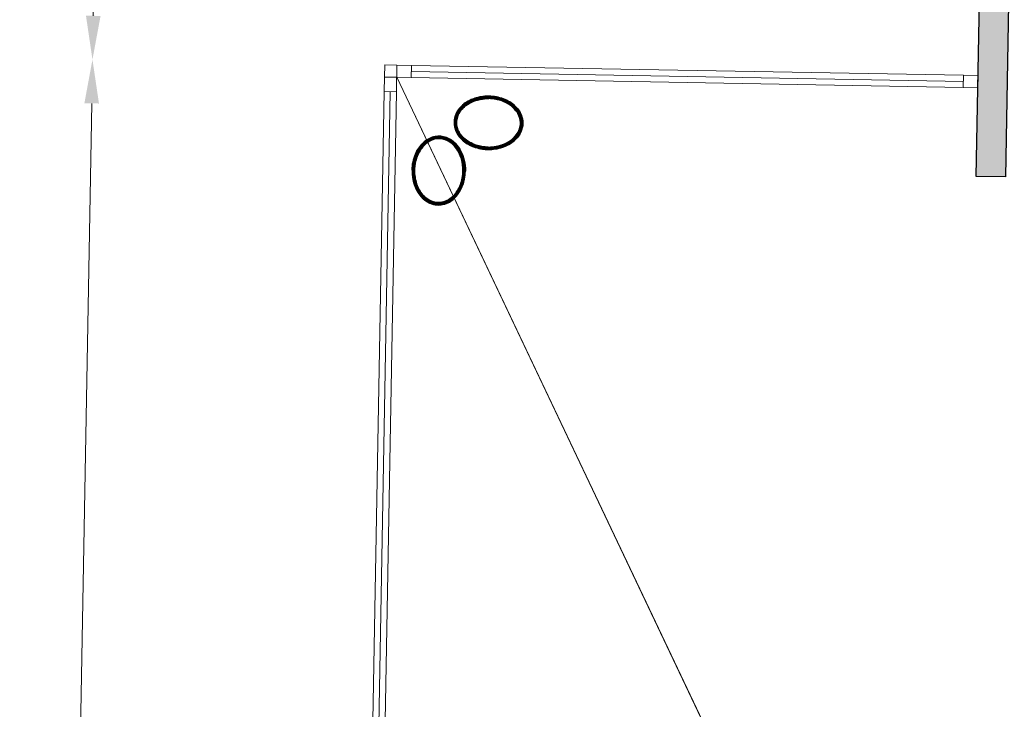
# Model space of a CAD drawing. Header units: millimetres. Extents: x -13022 to 1371524, y -38729 to 632593.
# Tile 350 of 381: x 1136708 to 1140756, y 14692 to 17526. Entities that reach past the tile are written whole.
import ezdxf

# ---------------------------------------------------------------- set-up
doc = ezdxf.new("R2010")
doc.units = ezdxf.units.MM
doc.header["$LTSCALE"] = 35
doc.set_wipeout_variables(frame=1)
doc.linetypes.add('DASHED', pattern=[200, 100, -100])
for name, color, linetype in [('LAYER01', 1, 'Continuous'), ('LAYER102', 1, 'Continuous'), ('LAYER111', 7, 'Continuous'), ('LAYER28', 7, 'Continuous'), ('LAYER30', 7, 'Continuous')]:
    doc.layers.add(name, color=color, linetype=linetype)
doc.styles.get("Standard").update_dxf_attribs({"font": 'simplex.shx'})
doc.dimstyles.new('~R----C~', dxfattribs={"dimtxt": 162, "dimasz": 180, "dimexe": 0.18, "dimexo": 0.0625, "dimgap": 16.2, "dimtad": 1, "dimdec": 0, "dimzin": 0, "dimdsep": 46, "dimtxsty": 'Standard', "dimcen": 0.09, "dimse1": 1, "dimse2": 1, "dimclrd": 7, "dimadec": 0, "dimazin": 0, "dimtfac": 1, "dimtdec": 4, "dimtmove": 0, "dimatfit": 3, "dimfxl": 1, "dimtolj": 1, "dimtzin": 0, "dimlwd": 13, "dimarcsym": 0})

# ---------------------------------------------------------------- blocks, each defined once
blk = doc.blocks.new('*D155')
at = {"layer": 'Defpoints', "color": 0, "linetype": 'Continuous', "transparency": 16777216}
for p in [(1140751.7, 23015.6), (1140666, 18256.6), (1138208.7, 17340)]:
    blk.add_point(p, dxfattribs=at)
at = {"layer": 'LAYER102', "color": 7, "linetype": 'Continuous', "lineweight": 13, "transparency": 16777216}
blk.add_line((1138491.6, 23056.3), (1140571.8, 23018.9), dxfattribs=at)
at = {"layer": 'LAYER102', "color": 7, "linetype": 'Continuous', "transparency": 16777216}
for points in [[(1138492.1, 23086.3), (1138491, 23026.3), (1138311.6, 23059.5)], [(1140572.3, 23048.9), (1140571.2, 22988.9), (1140751.7, 23015.6)]]:
    blk.add_solid(points, dxfattribs=at)
at = {"layer": 'LAYER102', "color": 0, "linetype": 'Continuous', "transparency": 16777216, "insert": (1139533.4, 23134.8), "char_height": 162, "attachment_point": 5, "rotation": 358.9686}
blk.add_mtext('\\A1;2441', dxfattribs=at)
blk = doc.blocks.new('*D130')
at = {"layer": 'Defpoints', "color": 0, "linetype": 'Continuous', "transparency": 16777216}
for p in [(1137006.8, 17361.7), (1138208.7, 17340), (1138028.1, 7311.7)]:
    blk.add_point(p, dxfattribs=at)
at = {"layer": 'LAYER102', "color": 7, "linetype": 'Continuous', "lineweight": 13, "transparency": 16777216}
blk.add_line((1136829.5, 7513.3), (1137003.6, 17181.7), dxfattribs=at)
at = {"layer": 'LAYER102', "color": 7, "linetype": 'Continuous', "transparency": 16777216}
for points in [[(1136973.6, 17182.3), (1137033.6, 17181.2), (1137006.8, 17361.7)], [(1136799.6, 7513.8), (1136859.5, 7512.7), (1136826.3, 7333.3)]]:
    blk.add_solid(points, dxfattribs=at)
at = {"layer": 'LAYER102', "color": 0, "linetype": 'Continuous', "transparency": 16777216, "insert": (1136819.4, 12349.2), "char_height": 162, "attachment_point": 5, "rotation": 88.9686}
blk.add_mtext('\\A1;10030', dxfattribs=at)
blk = doc.blocks.new('*D131')
at = {"layer": 'Defpoints', "color": 0, "linetype": 'Continuous', "transparency": 16777216}
for p in [(1137024.1, 18322.1), (1140666, 18256.6), (1138208.7, 17340)]:
    blk.add_point(p, dxfattribs=at)
at = {"layer": 'LAYER102', "color": 7, "linetype": 'Continuous', "lineweight": 13, "transparency": 16777216}
blk.add_line((1137010.1, 17541.7), (1137020.9, 18142.2), dxfattribs=at)
at = {"layer": 'LAYER102', "color": 7, "linetype": 'Continuous', "transparency": 16777216}
for points in [[(1136990.9, 18142.7), (1137050.9, 18141.6), (1137024.1, 18322.1)], [(1136980.1, 17542.2), (1137040.1, 17541.1), (1137006.8, 17361.7)]]:
    blk.add_solid(points, dxfattribs=at)
at = {"layer": 'LAYER102', "color": 0, "linetype": 'Continuous', "transparency": 16777216, "insert": (1136918.3, 17843.7), "char_height": 162, "attachment_point": 5, "rotation": 88.9686}
blk.add_mtext('\\A1;961', dxfattribs=at)

msp = doc.modelspace()

# ---------------------------------------------------------------- hatches: boundary and pattern name
at = {"layer": 'LAYER111', "linetype": 'Continuous', "lineweight": 5}
msp.add_hatch(color=254, dxfattribs=at).paths.add_polyline_path([(1140640.735, 16881.758), (1140665.985, 18256.573), (1155336.171, 17992.47), (1155334.191, 17882.488), (1140782.807, 18144.936), (1140760.341, 16879.604)], flags=0)

# ---------------------------------------------------------------- linework, layer by layer
at = {"layer": 'LAYER28', "color": 7, "linetype": 'Continuous', "lineweight": 25}
msp.add_lwpolyline([(1140640.735, 16881.758), (1140665.985, 18256.573), (1155336.171, 17992.47), (1155334.191, 17882.488), (1140782.807, 18144.936), (1140760.341, 16879.604)], close=True, dxfattribs=at)
at = {"layer": 'LAYER28', "color": 7, "linetype": 'Continuous', "lineweight": 18}
msp.add_lwpolyline([(1138258.644, 17339.146), (1138208.652, 17340.046), (1138207.752, 17290.054)], dxfattribs=at)
at = {"layer": 'LAYER28', "color": 7, "linetype": 'DASHED', "lineweight": 18}
msp.add_lwpolyline([(1138258.644, 17339.146), (1138208.652, 17340.046), (1138207.752, 17290.054)], dxfattribs=at)
at = {"layer": 'LAYER30', "color": 7, "linetype": 'Continuous', "lineweight": 18}
for points in [[(1138257.745, 17289.162), (1138317.735, 17288.082), (1138318.635, 17338.074), (1138258.645, 17339.154)], [(1138257.557, 17289.158), (1138256.477, 17229.168), (1138206.485, 17230.068), (1138207.565, 17290.058)], [(1140587.492, 17247.221), (1140647.482, 17246.141), (1140648.382, 17296.132), (1140588.392, 17297.212)]]:
    msp.add_lwpolyline(points, close=True, dxfattribs=at)
for points in [[(1138318.635, 17338.074), (1140588.392, 17297.212)], [(1138317.735, 17288.082), (1140587.492, 17247.221)], [(1138318.185, 17313.078), (1140587.942, 17272.216)], [(1138206.485, 17230.068), (1138029.907, 7421.657)], [(1138231.481, 17229.618), (1138054.903, 7421.207)], [(1138256.477, 17229.168), (1138079.899, 7420.757)]]:
    msp.add_lwpolyline(points, dxfattribs=at)

# ---------------------------------------------------------------- dimensions: what is measured, and where the dimension line sits
at = {"layer": 'LAYER102', "color": 7, "linetype": 'Continuous'}
for base, p1, p2, angle, picture, middle in [((1140751.724, 23015.621), (1138208.652, 17340.046), (1140666.048, 18256.572), 358.968633, '*D155', (1139533.421, 23134.769)), ((1137024.138, 18322.136), (1138208.652, 17340.046), (1140666.048, 18256.572), 88.968633, '*D131', (1136918.308, 17843.659)), ((1137006.847, 17361.682), (1138028.115, 7311.679), (1138208.652, 17340.046), 88.968633, '*D130', (1136819.394, 12349.248))]:
    dim = msp.add_linear_dim(base=base, p1=p1, p2=p2, angle=angle, dimstyle='~R----C~', dxfattribs=at)
    dim.commit()
    dim.dimension.update_dxf_attribs({"geometry": picture, "text_midpoint": middle})

# ---------------------------------------------------------------- wipeouts: each hides what was drawn before it
at = {"linetype": 'Continuous'}
for points in [[(1138637.155, 17211.305), (1138659.689, 17209.516), (1138681.827, 17204.836), (1138703.164, 17197.349), (1138719.798, 17189.017), (1138735.143, 17178.528), (1138748.921, 17166.067), (1138760.697, 17151.775), (1138769.436, 17135.45), (1138774.805, 17117.726), (1138776.567, 17099.285), (1138774.143, 17080.935), (1138768.139, 17063.415), (1138758.818, 17047.424), (1138746.536, 17033.573), (1138731.558, 17021.075), (1138714.995, 17010.738), (1138697.192, 17002.753), (1138678.496, 16997.276), (1138656.016, 16993.375), (1138633.244, 16992.363), (1138633.393, 17002.339), (1138658.39, 17003.709), (1138682.923, 17008.768), (1138701.577, 17015.457), (1138719.091, 17024.768), (1138735.055, 17036.506), (1138748.115, 17050.125), (1138758.123, 17066.127), (1138764.662, 17083.833), (1138766.571, 17099.574), (1138765.167, 17115.376), (1138760.533, 17130.54), (1138752.542, 17144.959), (1138742.494, 17158.017), (1138730.572, 17169.413), (1138717.084, 17178.892), (1138695.587, 17189.656), (1138672.619, 17196.867), (1138654.923, 17200.03), (1138636.974, 17201.291)], [(1138321.197, 16907.497), (1138322.978, 16930.039), (1138327.659, 16952.162), (1138335.169, 16973.499), (1138343.501, 16990.117), (1138353.997, 17005.462), (1138366.466, 17019.255), (1138380.743, 17031.024), (1138397.09, 17039.747), (1138414.783, 17045.101), (1138433.224, 17046.871), (1138451.558, 17044.431), (1138469.078, 17038.427), (1138485.069, 17029.106), (1138498.913, 17016.824), (1138511.395, 17001.839), (1138521.724, 16985.299), (1138529.717, 16967.496), (1138535.194, 16948.777), (1138539.103, 16926.313), (1138540.099, 16903.533), (1138530.164, 16903.735), (1138528.801, 16928.741), (1138523.71, 16953.266), (1138517.014, 16971.921), (1138507.702, 16989.411), (1138495.988, 17005.383), (1138482.377, 17018.45), (1138466.367, 17028.466), (1138448.669, 17035.005), (1138432.92, 17036.914), (1138417.111, 17035.526), (1138401.963, 17030.884), (1138387.535, 17022.9), (1138374.477, 17012.844), (1138363.074, 17000.946), (1138353.579, 16987.459), (1138342.815, 16965.938), (1138335.589, 16942.986), (1138332.426, 16925.283), (1138331.165, 16907.334)]]:
    msp.add_wipeout(points, dxfattribs=at).dxf.layer = 'LAYER111'

# ---------------------------------------------------------------- next in the draw order: hatches: boundary and pattern name
at = {"layer": 'LAYER28', "linetype": 'Continuous', "lineweight": 13}
h = msp.add_hatch(dxfattribs=at)
h.set_pattern_fill('~A--FYV~', angle=-1.031367, style=0, pattern_type=0)
h.set_pattern_definition([(43.96863251, (848492.37885, 130822.67673), (-0.20827933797, 0.21591600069), []), (43.96863251, (848492.38266, 130822.88882), (-0.20827933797, 0.21591600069), [])])
h.paths.add_polyline_path([(1138637.155, 17211.305, -0.09710502), (1138703.164, 17197.341, -0.10169259), (1138748.921, 17166.051, -0.20036748), (1138776.598, 17099.277, -0.20044202), (1138746.535, 17033.542, -0.13761542), (1138678.496, 16997.245, -0.06379176), (1138633.212, 16992.325), (1138633.393, 17002.339, 0.07460022), (1138682.954, 17008.776, 0.108905), (1138735.087, 17036.506, 0.15545303), (1138764.693, 17083.832, 0.15789061), (1138760.533, 17130.532, 0.15190333), (1138717.084, 17178.908, 0.0798486), (1138672.651, 17196.882, 0.05330223), (1138636.974, 17201.299)], flags=0)
h = msp.add_hatch(dxfattribs=at)
h.set_pattern_fill('~A--FYV~', angle=-1.031367, style=0, pattern_type=0)
h.set_pattern_definition([(133.96863251, (848492.37885, 130822.67673), (-0.21591600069, -0.20827933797), []), (133.96863251, (848492.16675, 130822.68054), (-0.21591600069, -0.20827933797), [])])
h.paths.add_polyline_path([(1138321.197, 16907.497, -0.09710502), (1138335.138, 16973.499, -0.10169259), (1138366.404, 17019.264, -0.20036748), (1138433.225, 17046.91, -0.20044202), (1138498.945, 17016.878, -0.13761542), (1138535.226, 16948.808, -0.06379176), (1138540.162, 16903.555), (1138530.164, 16903.735, 0.07460022), (1138523.679, 16953.266, 0.108905), (1138495.988, 17005.39, 0.15545303), (1138448.638, 17034.998, 0.15789061), (1138401.931, 17030.869, 0.15190333), (1138353.579, 16987.427, 0.0798486), (1138335.588, 16942.963, 0.05330223), (1138331.196, 16907.317)], flags=0)

# ---------------------------------------------------------------- next in the draw order: linework, layer by layer
at = {"layer": 'LAYER28', "color": 7, "linetype": 'Continuous', "lineweight": 25}
for points in [[(1138637.155, 17211.305, -0.09710502), (1138703.164, 17197.341, -0.10169259), (1138748.921, 17166.051, -0.20036748), (1138776.598, 17099.277, -0.20044202), (1138746.535, 17033.542, -0.13761542), (1138678.496, 16997.245, -0.06379176), (1138633.212, 16992.325), (1138633.393, 17002.339, 0.07460022), (1138682.954, 17008.776, 0.108905), (1138735.087, 17036.506, 0.15545303), (1138764.693, 17083.832, 0.15789061), (1138760.533, 17130.532, 0.15190333), (1138717.084, 17178.908, 0.0798486), (1138672.651, 17196.882, 0.05330223), (1138636.974, 17201.299)], [(1138321.197, 16907.497, -0.09710502), (1138335.138, 16973.499, -0.10169259), (1138366.404, 17019.264, -0.20036748), (1138433.225, 17046.91, -0.20044202), (1138498.945, 17016.878, -0.13761542), (1138535.226, 16948.808, -0.06379176), (1138540.162, 16903.555), (1138530.164, 16903.735, 0.07460022), (1138523.679, 16953.266, 0.108905), (1138495.988, 17005.39, 0.15545303), (1138448.638, 17034.998, 0.15789061), (1138401.931, 17030.869, 0.15190333), (1138353.579, 16987.427, 0.0798486), (1138335.588, 16942.963, 0.05330223), (1138331.196, 16907.317)]]:
    msp.add_lwpolyline(points, format="xyb", close=True, dxfattribs=at)

# ---------------------------------------------------------------- next in the draw order: wipeouts: each hides what was drawn before it
at = {"linetype": 'Continuous'}
msp.add_wipeout([(1138331.196, 16907.317), (1138331.81, 16889.342), (1138334.333, 16871.536), (1138340.729, 16848.339), (1138350.712, 16826.453), (1138359.715, 16812.64), (1138370.652, 16800.34), (1138383.339, 16789.821), (1138397.47, 16781.331), (1138412.442, 16776.146), (1138428.19, 16774.183), (1138443.967, 16775.524), (1138461.888, 16781.413), (1138478.217, 16790.84), (1138492.32, 16803.4), (1138504.633, 16818.931), (1138514.537, 16836.084), (1138521.901, 16854.478), (1138527.839, 16878.797), (1138530.101, 16903.729), (1138540.162, 16903.555), (1138538.315, 16880.819), (1138533.631, 16858.509), (1138527.484, 16839.992), (1138518.855, 16822.48), (1138507.938, 16806.315), (1138494.893, 16791.782), (1138480.616, 16779.998), (1138464.268, 16771.259), (1138446.544, 16765.898), (1138428.103, 16764.12), (1138409.737, 16766.553), (1138392.217, 16772.549), (1138376.226, 16781.869), (1138362.351, 16794.152), (1138350.387, 16808.393), (1138340.45, 16824.114), (1138332.722, 16841.029), (1138326.016, 16862.63), (1138322.135, 16884.907), (1138321.135, 16907.506)], dxfattribs=at).dxf.layer = 'LAYER111'

# ---------------------------------------------------------------- next in the draw order: hatches: boundary and pattern name
at = {"layer": 'LAYER28', "linetype": 'Continuous', "lineweight": 13}
h = msp.add_hatch(dxfattribs=at)
h.set_pattern_fill('~A--FYV~', angle=-1.031367, style=0, pattern_type=0)
h.set_pattern_definition([(313.96863251, (848492.37885, 130822.67673), (0.21591600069, 0.20827933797), []), (313.96863251, (848492.59094, 130822.6729), (0.21591600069, 0.20827933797), [])])
h.paths.add_polyline_path([(1138321.197, 16907.497, 0.09710502), (1138332.753, 16841.029, 0.10169259), (1138362.352, 16794.176, 0.20036748), (1138428.134, 16764.135, 0.20044202), (1138494.893, 16791.79, 0.13761542), (1138533.6, 16858.502, 0.06379176), (1138540.162, 16903.555), (1138530.164, 16903.735, -0.07460022), (1138521.9, 16854.47, -0.108905), (1138492.351, 16803.369, -0.15545303), (1138443.966, 16775.485, -0.15789061), (1138397.438, 16781.292, -0.15190333), (1138350.681, 16826.454, -0.0798486), (1138334.302, 16871.537, -0.05330223), (1138331.196, 16907.317)], flags=0)

# ---------------------------------------------------------------- next in the draw order: linework, layer by layer
at = {"layer": 'LAYER01', "color": 7, "linetype": 'Continuous', "lineweight": 25}
for points in [[(1138433.225, 17046.91), (1138427.284, 17046.798), (1138421.337, 17046.311), (1138415.445, 17045.386), (1138409.607, 17044.053), (1138403.824, 17042.282), (1138398.097, 17040.135), (1138392.488, 17037.61), (1138386.997, 17034.677), (1138381.624, 17031.367), (1138376.37, 17027.711), (1138371.359, 17023.676), (1138366.404, 17019.264), (1138361.756, 17014.566), (1138357.227, 17009.522), (1138352.943, 17004.192), (1138348.841, 16998.577), (1138345.046, 16992.644), (1138341.498, 16986.489), (1138338.195, 16980.109), (1138335.138, 16973.507), (1138332.39, 16966.681), (1138329.888, 16959.693), (1138327.697, 16952.544), (1138325.877, 16945.232), (1138324.306, 16937.821), (1138323.046, 16930.343), (1138322.097, 16922.765), (1138321.46, 16915.15), (1138321.197, 16907.497), (1138321.185, 16899.84), (1138321.547, 16892.176), (1138322.223, 16884.6), (1138323.212, 16877.05), (1138324.516, 16869.588), (1138326.071, 16862.246), (1138328.004, 16855.023), (1138330.252, 16847.95), (1138332.753, 16841.029), (1138335.57, 16834.289), (1138338.641, 16827.795), (1138341.966, 16821.516), (1138345.545, 16815.482), (1138349.442, 16809.723), (1138353.531, 16804.211), (1138357.876, 16799.007), (1138362.351, 16794.145), (1138367.145, 16789.589), (1138372.007, 16785.376), (1138377.127, 16781.533), (1138382.376, 16778), (1138387.759, 16774.903), (1138393.273, 16772.147), (1138398.919, 16769.795), (1138404.635, 16767.848), (1138410.42, 16766.306), (1138416.276, 16765.169), (1138422.201, 16764.437), (1138428.134, 16764.112), (1138434.074, 16764.224), (1138439.96, 16764.743), (1138445.852, 16765.668), (1138451.69, 16767.001), (1138457.472, 16768.741), (1138463.199, 16770.888), (1138468.808, 16773.444), (1138474.299, 16776.345), (1138479.673, 16779.687), (1138484.927, 16783.343), (1138490, 16787.377), (1138494.892, 16791.758), (1138499.603, 16796.456), (1138504.132, 16801.5), (1138508.416, 16806.861), (1138512.456, 16812.477), (1138516.25, 16818.378), (1138519.861, 16824.533), (1138523.164, 16830.912), (1138526.222, 16837.546), (1138528.97, 16844.372), (1138531.409, 16851.361), (1138533.6, 16858.51), (1138535.481, 16865.79), (1138537.053, 16873.2), (1138538.313, 16880.71), (1138539.199, 16888.258), (1138539.837, 16895.904), (1138540.162, 16903.555), (1138540.112, 16911.214), (1138539.75, 16918.847), (1138539.136, 16926.453), (1138538.147, 16933.972), (1138536.843, 16941.434), (1138535.226, 16948.808), (1138533.293, 16956.031), (1138531.107, 16963.103), (1138528.606, 16970.024), (1138525.789, 16976.732), (1138522.718, 16983.226), (1138519.331, 16989.507), (1138515.752, 16995.572), (1138511.917, 17001.33), (1138507.828, 17006.81), (1138503.483, 17012.014), (1138498.945, 17016.878), (1138494.214, 17021.464), (1138489.289, 17025.678), (1138484.17, 17029.521), (1138478.92, 17033.022), (1138473.538, 17036.151), (1138468.023, 17038.876), (1138462.377, 17041.228), (1138456.662, 17043.206), (1138450.876, 17044.748), (1138445.021, 17045.885), (1138439.158, 17046.584)], [(1138433.045, 17036.911), (1138427.792, 17036.818), (1138422.534, 17036.382), (1138417.331, 17035.569), (1138412.184, 17034.38), (1138407.03, 17032.816), (1138401.931, 17030.877), (1138396.89, 17028.623), (1138391.967, 17025.993), (1138387.1, 17023.017), (1138382.352, 17019.696), (1138377.785, 17016.028), (1138373.337, 17012.013), (1138369.008, 17007.684), (1138364.862, 17003.039), (1138360.897, 16998.11), (1138357.116, 16992.927), (1138353.579, 16987.427), (1138350.225, 16981.674), (1138347.18, 16975.728), (1138344.318, 16969.529), (1138341.702, 16963.137), (1138339.396, 16956.584), (1138337.337, 16949.839), (1138335.588, 16942.963), (1138334.087, 16935.957), (1138332.96, 16928.914), (1138332.081, 16921.741), (1138331.451, 16914.533), (1138331.196, 16907.317), (1138331.191, 16900.098), (1138331.56, 16892.84), (1138332.181, 16885.671), (1138333.053, 16878.561), (1138334.302, 16871.506), (1138335.803, 16864.603), (1138337.618, 16857.788), (1138339.686, 16851.155), (1138342.069, 16844.643), (1138344.706, 16838.344), (1138347.535, 16832.292), (1138350.68, 16826.422), (1138354.018, 16820.83), (1138357.61, 16815.483), (1138361.393, 16810.383), (1138365.371, 16805.623), (1138369.479, 16801.174), (1138373.842, 16797.001), (1138378.274, 16793.17), (1138382.962, 16789.679), (1138387.655, 16786.5), (1138392.481, 16783.725), (1138397.437, 16781.23), (1138402.463, 16779.139), (1138407.558, 16777.422), (1138412.659, 16776.049), (1138417.892, 16775.048), (1138423.068, 16774.392), (1138428.314, 16774.11), (1138433.504, 16774.204), (1138438.763, 16774.672), (1138443.966, 16775.485), (1138449.176, 16776.673), (1138454.267, 16778.206), (1138459.364, 16780.115), (1138464.407, 16782.431), (1138469.33, 16785.03), (1138474.197, 16788.037), (1138478.945, 16791.358), (1138483.574, 16795.025), (1138488.022, 16799.04), (1138492.35, 16803.337), (1138496.496, 16807.951), (1138500.461, 16812.912), (1138504.181, 16818.127), (1138507.78, 16823.625), (1138511.071, 16829.348), (1138514.179, 16835.293), (1138517.041, 16841.493), (1138519.595, 16847.917), (1138521.9, 16854.47), (1138523.96, 16861.215), (1138525.708, 16868.06), (1138527.21, 16875.065), (1138528.4, 16882.139), (1138529.278, 16889.28), (1138529.846, 16896.49), (1138530.164, 16903.735), (1138530.107, 16910.988), (1138529.799, 16918.182), (1138529.178, 16925.382), (1138528.243, 16932.462), (1138526.995, 16939.517), (1138525.494, 16946.451), (1138523.679, 16953.266), (1138521.611, 16959.898), (1138519.289, 16966.379), (1138516.652, 16972.677), (1138513.761, 16978.73), (1138510.616, 16984.6), (1138507.279, 16990.224), (1138503.749, 16995.538), (1138499.965, 17000.607), (1138495.988, 17005.398), (1138491.818, 17009.88), (1138487.455, 17014.053), (1138483.023, 17017.884), (1138478.398, 17021.374), (1138473.641, 17024.522), (1138468.816, 17027.328), (1138463.859, 17029.762), (1138458.834, 17031.884), (1138453.739, 17033.632), (1138448.638, 17035.005), (1138443.468, 17036.005), (1138438.291, 17036.629)]]:
    msp.add_lwpolyline(points, close=True, dxfattribs=at)
at = {"layer": 'LAYER28', "color": 7, "linetype": 'Continuous', "lineweight": 25}
msp.add_lwpolyline([(1138321.197, 16907.497, 0.09710502), (1138332.753, 16841.029, 0.10169259), (1138362.352, 16794.176, 0.20036748), (1138428.134, 16764.135, 0.20044202), (1138494.893, 16791.79, 0.13761542), (1138533.6, 16858.502, 0.06379176), (1138540.162, 16903.555), (1138530.164, 16903.735, -0.07460022), (1138521.9, 16854.47, -0.108905), (1138492.351, 16803.369, -0.15545303), (1138443.966, 16775.485, -0.15789061), (1138397.438, 16781.292, -0.15190333), (1138350.681, 16826.454, -0.0798486), (1138334.302, 16871.537, -0.05330223), (1138331.196, 16907.317)], format="xyb", close=True, dxfattribs=at)

# ---------------------------------------------------------------- next in the draw order: wipeouts: each hides what was drawn before it
at = {"linetype": 'Continuous'}
msp.add_wipeout([(1138636.974, 17201.299), (1138618.992, 17200.685), (1138601.193, 17198.161), (1138578.012, 17191.78), (1138556.11, 17181.798), (1138542.29, 17172.803), (1138529.997, 17161.835), (1138519.454, 17149.14), (1138510.948, 17135.009), (1138505.771, 17120.022), (1138503.8, 17104.289), (1138505.141, 17088.489), (1138511.038, 17070.56), (1138520.464, 17054.208), (1138533.025, 17040.136), (1138548.556, 17027.831), (1138565.724, 17017.903), (1138584.126, 17010.539), (1138608.46, 17004.592), (1138633.392, 17002.315), (1138633.212, 16992.325), (1138610.492, 16994.164), (1138588.167, 16998.871), (1138569.649, 17005.025), (1138552.145, 17013.639), (1138535.964, 17024.565), (1138521.447, 17037.594), (1138509.671, 17051.886), (1138500.932, 17068.226), (1138495.563, 17085.95), (1138493.801, 17104.391), (1138496.256, 17122.748), (1138502.229, 17140.269), (1138511.55, 17156.26), (1138523.864, 17170.119), (1138538.113, 17182.083), (1138553.825, 17192.02), (1138570.717, 17199.749), (1138592.31, 17206.463), (1138614.602, 17210.336), (1138637.186, 17211.312)], dxfattribs=at).dxf.layer = 'LAYER111'

# ---------------------------------------------------------------- next in the draw order: hatches: boundary and pattern name
at = {"layer": 'LAYER28', "linetype": 'Continuous', "lineweight": 13}
h = msp.add_hatch(dxfattribs=at)
h.set_pattern_fill('~A--FYV~', angle=-1.031367, style=0, pattern_type=0)
h.set_pattern_definition([(223.96863251, (848492.37885, 130822.67673), (0.20827933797, -0.21591600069), []), (223.96863251, (848492.37503, 130822.46463), (0.20827933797, -0.21591600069), [])])
h.paths.add_polyline_path([(1138637.155, 17211.305, 0.09710502), (1138570.685, 17199.726, 0.10169259), (1138523.832, 17170.103, 0.20036748), (1138493.831, 17104.367, 0.20044202), (1138521.447, 17037.594, 0.13761542), (1138588.198, 16998.87, 0.06379176), (1138633.212, 16992.325), (1138633.393, 17002.339, -0.07460022), (1138584.158, 17010.554, -0.108905), (1138533.057, 17040.143, -0.15545303), (1138505.173, 17088.504, -0.15789061), (1138510.949, 17135.025, -0.15190333), (1138556.11, 17181.806, -0.0798486), (1138601.225, 17198.168, -0.05330223), (1138636.974, 17201.299)], flags=0)

# ---------------------------------------------------------------- next in the draw order: linework, layer by layer
at = {"layer": 'LAYER01', "color": 7, "linetype": 'Continuous', "lineweight": 25}
for points in [[(1138776.598, 17099.277), (1138776.455, 17105.202), (1138775.999, 17111.125), (1138775.042, 17117.018), (1138773.71, 17122.864), (1138771.939, 17128.654), (1138769.791, 17134.358), (1138767.267, 17139.975), (1138764.365, 17145.473), (1138761.024, 17150.847), (1138757.368, 17156.085), (1138753.333, 17161.151), (1138748.921, 17166.051), (1138744.254, 17170.753), (1138739.21, 17175.259), (1138733.849, 17179.551), (1138728.233, 17183.614), (1138722.301, 17187.44), (1138716.177, 17191.004), (1138709.798, 17194.315), (1138703.164, 17197.349), (1138696.338, 17200.113), (1138689.381, 17202.582), (1138682.232, 17204.758), (1138674.889, 17206.625), (1138667.479, 17208.196), (1138660, 17209.448), (1138652.453, 17210.381), (1138644.838, 17211.002), (1138637.155, 17211.305), (1138629.528, 17211.278), (1138621.833, 17210.932), (1138614.257, 17210.271), (1138606.738, 17209.289), (1138599.276, 17207.986), (1138591.934, 17206.384), (1138584.71, 17204.466), (1138577.607, 17202.25), (1138570.686, 17199.734), (1138563.947, 17196.94), (1138557.453, 17193.862), (1138551.204, 17190.52), (1138545.138, 17186.91), (1138539.38, 17183.052), (1138533.868, 17178.956), (1138528.664, 17174.634), (1138523.832, 17170.103), (1138519.246, 17165.365), (1138515.032, 17160.448), (1138511.189, 17155.344), (1138507.657, 17150.095), (1138504.559, 17144.704), (1138501.834, 17139.182), (1138499.483, 17133.559), (1138497.505, 17127.836), (1138495.962, 17122.043), (1138494.857, 17116.187), (1138494.126, 17110.285), (1138493.769, 17104.368), (1138493.912, 17098.427), (1138494.431, 17092.511), (1138495.325, 17086.619), (1138496.657, 17080.766), (1138498.428, 17074.983), (1138500.576, 17069.271), (1138503.1, 17063.663), (1138506.002, 17058.156), (1138509.343, 17052.783), (1138513, 17047.56), (1138517.034, 17042.486), (1138521.447, 17037.594), (1138526.113, 17032.884), (1138531.157, 17028.371), (1138536.518, 17024.086), (1138542.134, 17020.023), (1138548.066, 17016.205), (1138554.19, 17012.625), (1138560.569, 17009.322), (1138567.203, 17006.281), (1138574.029, 17003.525), (1138581.049, 17001.054), (1138588.198, 16998.878), (1138595.478, 16997.005), (1138602.889, 16995.441), (1138610.367, 16994.189), (1138617.914, 16993.256), (1138625.592, 16992.634), (1138633.213, 16992.34), (1138640.902, 16992.358), (1138648.534, 16992.705), (1138656.11, 16993.366), (1138663.629, 16994.348), (1138671.091, 16995.643), (1138678.496, 16997.253), (1138685.719, 16999.17), (1138692.76, 17001.387), (1138699.681, 17003.896), (1138706.42, 17006.697), (1138712.914, 17009.768), (1138719.163, 17013.125), (1138725.229, 17016.727), (1138730.987, 17020.585), (1138736.499, 17024.674), (1138741.703, 17029.003), (1138746.535, 17033.542), (1138751.121, 17038.272), (1138755.335, 17043.197), (1138759.178, 17048.285), (1138762.71, 17053.535), (1138765.808, 17058.933), (1138768.532, 17064.447), (1138770.884, 17070.078), (1138772.862, 17075.793), (1138774.405, 17081.595), (1138775.573, 17087.449), (1138776.241, 17093.345)], [(1138766.6, 17099.457), (1138766.507, 17104.694), (1138766.038, 17109.937), (1138765.257, 17115.132), (1138764.037, 17120.287), (1138762.504, 17125.425), (1138760.533, 17130.54), (1138758.311, 17135.565), (1138755.649, 17140.496), (1138752.674, 17145.355), (1138749.384, 17150.103), (1138745.716, 17154.685), (1138741.67, 17159.165), (1138737.373, 17163.485), (1138732.696, 17167.633), (1138727.767, 17171.605), (1138722.584, 17175.355), (1138717.084, 17178.908), (1138711.331, 17182.238), (1138705.386, 17185.33), (1138699.186, 17188.169), (1138692.794, 17190.761), (1138686.272, 17193.082), (1138679.495, 17195.126), (1138672.651, 17196.882), (1138665.614, 17198.369), (1138658.571, 17199.55), (1138651.399, 17200.429), (1138644.221, 17201.02), (1138636.975, 17201.306), (1138629.785, 17201.28), (1138622.528, 17200.949), (1138615.328, 17200.329), (1138608.248, 17199.401), (1138601.162, 17198.169), (1138594.259, 17196.66), (1138587.476, 17194.86), (1138580.812, 17192.777), (1138574.331, 17190.409), (1138568.033, 17187.795), (1138561.98, 17184.927), (1138556.111, 17181.813), (1138550.487, 17178.461), (1138545.171, 17174.876), (1138540.04, 17171.093), (1138535.28, 17167.123), (1138530.83, 17162.976), (1138526.689, 17158.644), (1138522.858, 17154.181), (1138519.336, 17149.54), (1138516.188, 17144.807), (1138513.413, 17139.974), (1138510.886, 17135.018), (1138508.796, 17130.016), (1138507.079, 17124.937), (1138505.736, 17119.804), (1138504.705, 17114.618), (1138504.049, 17109.395), (1138503.767, 17104.188), (1138503.861, 17098.959), (1138504.329, 17093.723), (1138505.173, 17088.504), (1138506.33, 17083.319), (1138507.863, 17078.189), (1138509.771, 17073.106), (1138512.119, 17068.071), (1138514.718, 17063.133), (1138517.694, 17058.297), (1138521.046, 17053.541), (1138524.714, 17048.935), (1138528.696, 17044.464), (1138532.994, 17040.144), (1138537.608, 17036.006), (1138542.6, 17032.048), (1138547.783, 17028.274), (1138553.283, 17024.73), (1138559.036, 17021.391), (1138564.982, 17018.315), (1138571.181, 17015.468), (1138577.573, 17012.876), (1138584.158, 17010.554), (1138590.872, 17008.511), (1138597.716, 17006.747), (1138604.753, 17005.269), (1138611.796, 17004.087), (1138618.968, 17003.208), (1138626.146, 17002.618), (1138633.393, 17002.339), (1138640.644, 17002.357), (1138647.839, 17002.688), (1138655.039, 17003.309), (1138662.119, 17004.236), (1138669.205, 17005.46), (1138676.108, 17006.977), (1138682.954, 17008.776), (1138689.555, 17010.86), (1138696.036, 17013.213), (1138702.334, 17015.834), (1138708.387, 17018.702), (1138714.257, 17021.839), (1138719.88, 17025.184), (1138725.195, 17028.753), (1138730.264, 17032.53), (1138735.087, 17036.506), (1138739.538, 17040.684), (1138743.741, 17045.008), (1138747.572, 17049.463), (1138751.03, 17054.073), (1138754.179, 17058.822), (1138757.016, 17063.662), (1138759.418, 17068.597), (1138761.572, 17073.645), (1138763.288, 17078.716), (1138764.693, 17083.832), (1138765.661, 17088.995), (1138766.318, 17094.211)]]:
    msp.add_lwpolyline(points, close=True, dxfattribs=at)
at = {"layer": 'LAYER28', "color": 7, "linetype": 'Continuous', "lineweight": 18}
msp.add_lwpolyline([(1138257.745, 17289.162), (1143018.206, 7271.844), (1157533.653, 8502.855)], dxfattribs=at)
at = {"layer": 'LAYER28', "color": 7, "linetype": 'DASHED', "lineweight": 18}
msp.add_lwpolyline([(1138257.745, 17289.162), (1143018.206, 7271.844), (1157533.653, 8502.855)], dxfattribs=at)
at = {"layer": 'LAYER28', "color": 7, "linetype": 'Continuous', "lineweight": 25}
msp.add_lwpolyline([(1138637.155, 17211.305, 0.09710502), (1138570.685, 17199.726, 0.10169259), (1138523.832, 17170.103, 0.20036748), (1138493.831, 17104.367, 0.20044202), (1138521.447, 17037.594, 0.13761542), (1138588.198, 16998.87, 0.06379176), (1138633.212, 16992.325), (1138633.393, 17002.339, -0.07460022), (1138584.158, 17010.554, -0.108905), (1138533.057, 17040.143, -0.15545303), (1138505.173, 17088.504, -0.15789061), (1138510.949, 17135.025, -0.15190333), (1138556.11, 17181.806, -0.0798486), (1138601.225, 17198.168, -0.05330223), (1138636.974, 17201.299)], format="xyb", close=True, dxfattribs=at)

doc.saveas('drawing.dxf')
